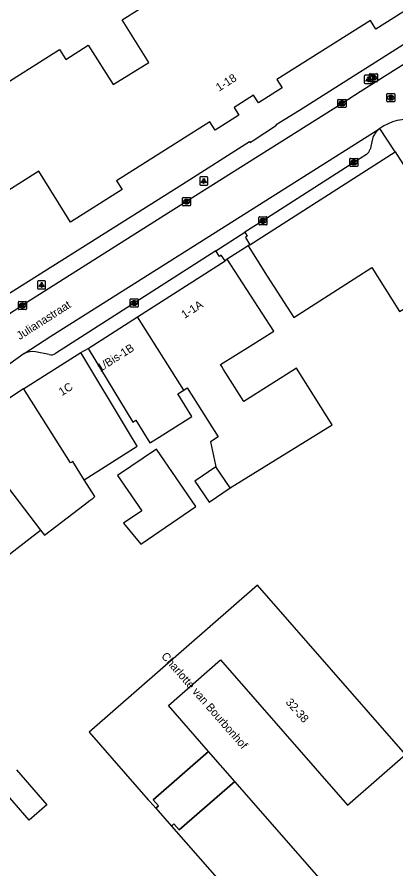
# Model space of a CAD drawing. Extents: x 160664 to 161506, y 382245 to 383288.
# Drawn here: x 160737.5 to 160784.1, y 383089.2 to 383194 of the extents above; entities that cross this region are included whole.
import ezdxf

# ---------------------------------------------------------------- set-up
doc = ezdxf.new("R2010")
doc.units = 0
for name, color, linetype in [('IMGEO_Brandkraan', 7, 'Continuous'), ('IMGEO_Kolk', 7, 'Continuous'), ('IMGEO_Lichtpunt', 7, 'Continuous'), ('IMGEO_Openbare_ruimte_label', 7, 'Continuous'), ('IMGEO_Pand', 7, 'Continuous'), ('IMGEO_Pand_nummerreeks', 7, 'Continuous'), ('IMGEO_Pand_overbouw', 7, 'Continuous'), ('IMGEO_Rijbaan_lokaal_open', 7, 'Continuous'), ('IMGEO_Rioolput', 7, 'Continuous'), ('IMGEO_Voetpad_open', 7, 'Continuous')]:
    doc.layers.add(name, color=color, linetype=linetype)

msp = doc.modelspace()

# ---------------------------------------------------------------- linework, layer by layer
at = {"layer": 'IMGEO_Brandkraan'}
for p, q in [((160780.81, 383186.1), (160780.81, 383186.95)), ((160780.89, 383187.02), (160781.74, 383187.02)), ((160781.3, 383186.8), (160781.33, 383186.8)), ((160781.81, 383186.95), (160781.81, 383186.1)), ((160781.74, 383186.02), (160780.89, 383186.02)), ((160781.32, 383186.24), (160781.3, 383186.24))]:
    msp.add_line(p, q, dxfattribs=at)
for points in [[(160780.81, 383186.1), (160780.81, 383186.95)], [(160780.89, 383187.02), (160781.74, 383187.02)], [(160781.16, 383186.72), (160781.16, 383186.32), (160781.37, 383186.32)], [(160781.39, 383186.72), (160781.16, 383186.72)], [(160781.34, 383186.64), (160781.29, 383186.64), (160781.29, 383186.56)], [(160781.29, 383186.56), (160781.34, 383186.56)], [(160781.81, 383186.95), (160781.81, 383186.1)], [(160781.74, 383186.02), (160780.89, 383186.02)], [(160781.35, 383186.49), (160781.29, 383186.49), (160781.29, 383186.41)], [(160781.29, 383186.41), (160781.35, 383186.41)]]:
    msp.add_lwpolyline(points, dxfattribs=at)
for centre, radius, start, end in [((160780.89, 383186.95), 0.0765, 91.552, 178.448), ((160780.89, 383186.95), 0.0765, 91.552, 178.448), ((160781.34, 383186.6), 0.0379, 267.8285, 90.9355), ((160781.4, 383186.58), 0.145, 59.4692, 91.5367), ((160781.42, 383186.62), 0.0922, 285.5137, 58.1501), ((160781.43, 383186.43), 0.105, 301.3115, 78.989), ((160781.74, 383186.95), 0.0765, 1.552, 88.448), ((160781.74, 383186.95), 0.0765, 1.552, 88.448), ((160780.89, 383186.1), 0.0765, 181.552, 268.448), ((160780.89, 383186.1), 0.0765, 181.552, 268.448), ((160781.35, 383186.45), 0.0404, 269.8759, 90.5077), ((160781.38, 383186.57), 0.251, 268.6676, 293.5347), ((160781.74, 383186.1), 0.0765, 271.552, 358.448), ((160781.74, 383186.1), 0.0765, 271.552, 358.448)]:
    msp.add_arc(centre, radius, start, end, dxfattribs=at)
for centre, major_axis, ratio, start_param, end_param in [((160781.3, 383186.52), (-0.387, 0.002), 0.722429, 4.712389, 7.853982), ((160781.32, 383186.52), (-0.39, 0.002), 0.717154, 1.570796, 4.712389)]:
    msp.add_ellipse(centre, major_axis=major_axis, ratio=ratio, start_param=start_param, end_param=end_param, dxfattribs=at)
at = {"layer": 'IMGEO_Kolk'}
for p, q in [((160776.95, 383182.94), (160776.95, 383183.79)), ((160777.02, 383183.86), (160777.87, 383183.86)), ((160777.43, 383183.64), (160777.46, 383183.64)), ((160777.95, 383183.79), (160777.95, 383182.94)), ((160777.87, 383182.86), (160777.02, 383182.86)), ((160777.46, 383183.08), (160777.43, 383183.08)), ((160778.41, 383175.67), (160778.41, 383176.53)), ((160778.48, 383176.6), (160779.33, 383176.6)), ((160778.89, 383176.38), (160778.92, 383176.38)), ((160779.41, 383176.53), (160779.41, 383175.67)), ((160779.33, 383175.6), (160778.48, 383175.6)), ((160778.92, 383175.82), (160778.89, 383175.82)), ((160757.84, 383170.85), (160757.84, 383171.7)), ((160757.92, 383171.78), (160758.77, 383171.78)), ((160758.33, 383171.55), (160758.35, 383171.55)), ((160758.35, 383171), (160758.33, 383171)), ((160758.84, 383171.7), (160758.84, 383170.85)), ((160758.77, 383170.77), (160757.92, 383170.77)), ((160767.23, 383168.49), (160767.23, 383169.34)), ((160767.31, 383169.42), (160768.16, 383169.42)), ((160767.72, 383169.19), (160767.75, 383169.19)), ((160768.23, 383169.34), (160768.23, 383168.49)), ((160768.16, 383168.41), (160767.31, 383168.41)), ((160767.74, 383168.64), (160767.72, 383168.64)), ((160751.48, 383159.3), (160752.33, 383159.3)), ((160737.68, 383158.07), (160737.68, 383158.92)), ((160737.75, 383159), (160738.61, 383159)), ((160738.17, 383158.77), (160738.19, 383158.77)), ((160738.68, 383158.92), (160738.68, 383158.07)), ((160751.41, 383158.37), (160751.41, 383159.23)), ((160752.33, 383158.3), (160751.48, 383158.3)), ((160751.92, 383158.52), (160751.89, 383158.52)), ((160751.9, 383159.08), (160751.92, 383159.08)), ((160752.41, 383159.23), (160752.41, 383158.37)), ((160738.61, 383157.99), (160737.75, 383157.99)), ((160738.19, 383158.22), (160738.16, 383158.22))]:
    msp.add_line(p, q, dxfattribs=at)
for points in [[(160776.95, 383182.94), (160776.95, 383183.79)], [(160777.02, 383183.86), (160777.87, 383183.86)], [(160777.27, 383183.56), (160777.39, 383183.56), (160777.39, 383183.41), (160777.52, 383183.56), (160777.68, 383183.56), (160777.54, 383183.41), (160777.69, 383183.16), (160777.54, 383183.16), (160777.45, 383183.33), (160777.39, 383183.26), (160777.39, 383183.16), (160777.27, 383183.16), (160777.27, 383183.56)], [(160777.95, 383183.79), (160777.95, 383182.94)], [(160777.87, 383182.86), (160777.02, 383182.86)], [(160778.41, 383175.67), (160778.41, 383176.53)], [(160778.48, 383176.6), (160779.33, 383176.6)], [(160778.73, 383176.3), (160778.85, 383176.3), (160778.85, 383176.15), (160778.98, 383176.3), (160779.14, 383176.3), (160779, 383176.15), (160779.15, 383175.9), (160779, 383175.9), (160778.91, 383176.07), (160778.85, 383176), (160778.85, 383175.9), (160778.73, 383175.9), (160778.73, 383176.3)], [(160779.41, 383176.53), (160779.41, 383175.67)], [(160779.33, 383175.6), (160778.48, 383175.6)], [(160757.84, 383170.85), (160757.84, 383171.7)], [(160757.92, 383171.78), (160758.77, 383171.78)], [(160758.16, 383171.47), (160758.29, 383171.47), (160758.29, 383171.32), (160758.41, 383171.47), (160758.58, 383171.47), (160758.43, 383171.32), (160758.59, 383171.07), (160758.43, 383171.07), (160758.35, 383171.24), (160758.29, 383171.17), (160758.29, 383171.07), (160758.16, 383171.07), (160758.16, 383171.47)], [(160758.84, 383171.7), (160758.84, 383170.85)], [(160758.77, 383170.77), (160757.92, 383170.77)], [(160767.23, 383168.49), (160767.23, 383169.34)], [(160767.31, 383169.42), (160768.16, 383169.42)], [(160767.55, 383169.11), (160767.68, 383169.11), (160767.68, 383168.96), (160767.81, 383169.11), (160767.97, 383169.11), (160767.83, 383168.96), (160767.98, 383168.71), (160767.83, 383168.71), (160767.74, 383168.88), (160767.68, 383168.81), (160767.68, 383168.71), (160767.55, 383168.71), (160767.55, 383169.11)], [(160768.23, 383169.34), (160768.23, 383168.49)], [(160768.16, 383168.41), (160767.31, 383168.41)], [(160751.48, 383159.3), (160752.33, 383159.3)], [(160737.68, 383158.07), (160737.68, 383158.92)], [(160737.75, 383159), (160738.61, 383159)], [(160738, 383158.69), (160738.12, 383158.69), (160738.12, 383158.54), (160738.25, 383158.69), (160738.42, 383158.69), (160738.27, 383158.54), (160738.42, 383158.29), (160738.27, 383158.29), (160738.19, 383158.46), (160738.12, 383158.39), (160738.12, 383158.29), (160738, 383158.29), (160738, 383158.69)], [(160738.68, 383158.92), (160738.68, 383158.07)], [(160751.41, 383158.37), (160751.41, 383159.23)], [(160752.33, 383158.3), (160751.48, 383158.3)], [(160751.73, 383159), (160751.85, 383159), (160751.85, 383158.85), (160751.98, 383159), (160752.15, 383159), (160752, 383158.85), (160752.15, 383158.6), (160752, 383158.6), (160751.92, 383158.76), (160751.85, 383158.7), (160751.85, 383158.6), (160751.73, 383158.6), (160751.73, 383159)], [(160752.41, 383159.23), (160752.41, 383158.37)], [(160738.61, 383157.99), (160737.75, 383157.99)]]:
    msp.add_lwpolyline(points, dxfattribs=at)
for centre, start, end in [((160777.02, 383183.79), 91.552, 178.448), ((160777.02, 383183.79), 91.552, 178.448), ((160777.87, 383183.79), 1.552, 88.448), ((160777.87, 383183.79), 1.552, 88.448), ((160777.02, 383182.94), 181.552, 268.448), ((160777.02, 383182.94), 181.552, 268.448), ((160777.87, 383182.94), 271.552, 358.448), ((160777.87, 383182.94), 271.552, 358.448), ((160778.48, 383176.53), 91.552, 178.448), ((160778.48, 383176.53), 91.552, 178.448), ((160779.33, 383176.53), 1.552, 88.448), ((160779.33, 383176.53), 1.552, 88.448), ((160778.48, 383175.68), 181.552, 268.448), ((160778.48, 383175.68), 181.552, 268.448), ((160779.33, 383175.68), 271.552, 358.448), ((160779.33, 383175.68), 271.552, 358.448), ((160757.92, 383171.7), 91.552, 178.448), ((160757.92, 383171.7), 91.552, 178.448), ((160757.92, 383170.85), 181.552, 268.448), ((160757.92, 383170.85), 181.552, 268.448), ((160758.77, 383171.7), 1.552, 88.448), ((160758.77, 383171.7), 1.552, 88.448), ((160758.77, 383170.85), 271.552, 358.448), ((160758.77, 383170.85), 271.552, 358.448), ((160767.31, 383169.34), 91.552, 178.448), ((160767.31, 383169.34), 91.552, 178.448), ((160768.16, 383169.34), 1.552, 88.448), ((160768.16, 383169.34), 1.552, 88.448), ((160767.31, 383168.49), 181.552, 268.448), ((160767.31, 383168.49), 181.552, 268.448), ((160768.16, 383168.49), 271.552, 358.448), ((160768.16, 383168.49), 271.552, 358.448), ((160751.48, 383159.22), 91.552, 178.448), ((160751.48, 383159.22), 91.552, 178.448), ((160752.33, 383159.22), 1.552, 88.448), ((160752.33, 383159.22), 1.552, 88.448), ((160737.76, 383158.92), 91.552, 178.448), ((160737.76, 383158.92), 91.552, 178.448), ((160738.6, 383158.92), 1.552, 88.448), ((160738.6, 383158.92), 1.552, 88.448), ((160751.48, 383158.38), 181.552, 268.448), ((160751.48, 383158.38), 181.552, 268.448), ((160752.33, 383158.38), 271.552, 358.448), ((160752.33, 383158.38), 271.552, 358.448), ((160737.76, 383158.07), 181.552, 268.448), ((160737.76, 383158.07), 181.552, 268.448), ((160738.6, 383158.07), 271.552, 358.448), ((160738.6, 383158.07), 271.552, 358.448)]:
    msp.add_arc(centre, 0.0765, start, end, dxfattribs=at)
for centre, major_axis, ratio, start_param, end_param in [((160777.43, 383183.36), (-0.387, 0.002), 0.722429, 4.712389, 7.853982), ((160777.46, 383183.36), (-0.39, 0.002), 0.717154, 1.570796, 4.712389), ((160778.89, 383176.1), (-0.387, 0.002), 0.722429, 4.712389, 7.853982), ((160778.92, 383176.1), (-0.39, 0.002), 0.717154, 1.570796, 4.712389), ((160758.33, 383171.27), (-0.387, 0.002), 0.722429, 4.712389, 7.853982), ((160758.35, 383171.27), (-0.39, 0.002), 0.717154, 1.570796, 4.712389), ((160767.72, 383168.91), (-0.387, 0.002), 0.722429, 4.712389, 7.853982), ((160767.74, 383168.91), (-0.39, 0.002), 0.717154, 1.570796, 4.712389), ((160738.17, 383158.49), (-0.387, 0.002), 0.722429, 4.712389, 7.853982), ((160738.19, 383158.49), (-0.39, 0.002), 0.717154, 1.570796, 4.712389), ((160751.89, 383158.8), (-0.387, 0.002), 0.722429, 4.712389, 7.853982), ((160751.92, 383158.8), (-0.39, 0.002), 0.717154, 1.570796, 4.712389)]:
    msp.add_ellipse(centre, major_axis=major_axis, ratio=ratio, start_param=start_param, end_param=end_param, dxfattribs=at)
at = {"layer": 'IMGEO_Lichtpunt'}
for p, q in [((160780.18, 383186.72), (160780.18, 383185.92)), ((160780.18, 383186.72), (160780.18, 383185.92)), ((160781.08, 383186.82), (160780.28, 383186.82)), ((160781.08, 383186.82), (160780.28, 383186.82)), ((160781.18, 383185.92), (160781.18, 383186.72)), ((160781.18, 383185.92), (160781.18, 383186.72)), ((160780.28, 383185.82), (160781.08, 383185.82)), ((160780.28, 383185.82), (160781.08, 383185.82)), ((160759.97, 383174.21), (160759.97, 383173.4)), ((160759.97, 383174.21), (160759.97, 383173.4)), ((160760.87, 383174.31), (160760.06, 383174.31)), ((160760.87, 383174.31), (160760.06, 383174.31)), ((160760.96, 383173.4), (160760.96, 383174.21)), ((160760.96, 383173.4), (160760.96, 383174.21)), ((160760.06, 383173.31), (160760.87, 383173.31)), ((160760.06, 383173.31), (160760.87, 383173.31)), ((160740.04, 383161.44), (160740.04, 383160.63)), ((160740.04, 383161.44), (160740.04, 383160.63)), ((160740.94, 383161.54), (160740.13, 383161.54)), ((160740.94, 383161.54), (160740.13, 383161.54)), ((160741.03, 383160.63), (160741.03, 383161.44)), ((160741.03, 383160.63), (160741.03, 383161.44)), ((160740.13, 383160.54), (160740.94, 383160.54)), ((160740.13, 383160.54), (160740.94, 383160.54))]:
    msp.add_line(p, q, dxfattribs=at)
for points in [[(160780.56, 383186.39), (160780.59, 383186.36), (160780.41, 383186.1), (160780.37, 383186.13), (160780.56, 383186.39)], [(160780.66, 383186.34), (160780.71, 383186.34), (160780.71, 383186.02), (160780.66, 383186.02), (160780.66, 383186.34)], [(160780.77, 383186.36), (160780.81, 383186.39), (160780.99, 383186.12), (160780.95, 383186.1), (160780.77, 383186.36)], [(160760.34, 383173.87), (160760.38, 383173.85), (160760.19, 383173.58), (160760.15, 383173.61), (160760.34, 383173.87)], [(160760.44, 383173.83), (160760.49, 383173.83), (160760.49, 383173.5), (160760.44, 383173.5), (160760.44, 383173.83)], [(160760.55, 383173.85), (160760.59, 383173.87), (160760.78, 383173.61), (160760.74, 383173.58), (160760.55, 383173.85)], [(160740.41, 383161.1), (160740.45, 383161.08), (160740.26, 383160.81), (160740.22, 383160.84), (160740.41, 383161.1)], [(160740.51, 383161.06), (160740.56, 383161.06), (160740.56, 383160.73), (160740.51, 383160.73), (160740.51, 383161.06)], [(160740.62, 383161.08), (160740.66, 383161.1), (160740.85, 383160.84), (160740.81, 383160.81), (160740.62, 383161.08)]]:
    msp.add_lwpolyline(points, dxfattribs=at)
for centre in [(160780.68, 383186.52), (160760.47, 383174.01), (160740.54, 383161.24)]:
    msp.add_circle(centre, 0.0994, dxfattribs=at)
for centre, start, end in [((160780.28, 383186.72), 90, 180), ((160780.28, 383186.72), 90, 180), ((160781.08, 383186.72), 0, 90), ((160781.08, 383186.72), 0, 90), ((160780.28, 383185.92), 180, 270), ((160780.28, 383185.92), 180, 270), ((160781.08, 383185.92), 270, 0), ((160781.08, 383185.92), 270, 360), ((160760.06, 383174.21), 90, 180), ((160760.06, 383174.21), 90, 180), ((160760.87, 383174.21), 0, 90), ((160760.87, 383174.21), 0, 90), ((160760.06, 383173.4), 180, 270), ((160760.06, 383173.4), 180, 270), ((160760.87, 383173.4), 270, 0), ((160760.87, 383173.4), 270, 360), ((160740.13, 383161.44), 90, 180), ((160740.13, 383161.44), 90, 180), ((160740.94, 383161.44), 0, 90), ((160740.94, 383161.44), 0, 90), ((160740.13, 383160.63), 180, 270), ((160740.13, 383160.63), 180, 270), ((160740.94, 383160.63), 270, 0), ((160740.94, 383160.63), 270, 360)]:
    msp.add_arc(centre, 0.0946, start, end, dxfattribs=at)
at = {"layer": 'IMGEO_Pand'}
for points in [[(160787.93, 383196.51), (160781.61, 383192.51), (160780.93, 383193.58), (160769.45, 383186.32), (160770.11, 383185.28), (160767.18, 383183.43), (160766.59, 383184.36), (160764.18, 383182.86), (160764.78, 383181.93), (160761.87, 383180.06), (160761.2, 383181.1), (160749.75, 383173.84), (160750.43, 383172.76), (160744.1, 383168.76), (160740.19, 383175.01), (160732.21, 383170), (160731.9, 383170.5), (160730.73, 383169.76)], [(160725.22, 383167.69), (160724.19, 383169.33), (160716.17, 383182.09), (160724.77, 383187.52), (160730.14, 383178.99), (160735.91, 383182.64), (160734.54, 383184.82), (160742.74, 383190), (160743.52, 383188.77), (160746.25, 383190.52), (160749.35, 383185.67), (160753.71, 383188.41), (160750.44, 383193.64), (160752.51, 383194.94)], [(160766.14, 383165.95), (160784, 383177.39)], [(160784, 383177.39), (160790.51, 383167.21), (160792.19, 383164.35)], [(160766.14, 383165.95), (160765.93, 383165.82)], [(160765.93, 383165.82), (160768.26, 383162.1), (160771.52, 383157.03), (160781.1, 383163.19), (160782.7, 383160.65), (160784.52, 383157.75), (160784.99, 383158.04), (160791.86, 383162.43), (160792.16, 383162.52), (160792.52, 383164.03), (160792.27, 383164.24), (160792.19, 383164.35)], [(160752.32, 383157.11), (160763.08, 383164.01)], [(160763.71, 383136.05), (160776.22, 383143.83), (160771.86, 383150.77), (160765.38, 383146.7), (160762.9, 383150.64), (160762.67, 383151.01), (160762.53, 383151.23), (160766.21, 383153.54), (160769.07, 383155.34), (160763.35, 383164.19)], [(160763.35, 383164.19), (160763.08, 383164.01)], [(160746.25, 383153.22), (160752.32, 383157.11)], [(160758, 383148.08), (160752.32, 383157.11)], [(160746.25, 383153.22), (160751.76, 383144.15), (160752.13, 383144.39), (160753.83, 383141.58), (160753.92, 383141.63), (160755, 383142.31), (160759, 383144.83), (160757.26, 383147.61), (160758, 383148.08)], [(160738.33, 383148.28), (160738.42, 383148.34), (160745.35, 383152.72)], [(160745.78, 383137.06), (160752.29, 383141.17), (160751.33, 383142.76), (160745.35, 383152.72)], [(160731.05, 383143.06), (160731.19, 383143.17), (160736.27, 383146.93), (160738.33, 383148.28)], [(160745.78, 383137.06), (160744.37, 383139.29), (160744.09, 383139.12), (160738.33, 383148.28)], [(160758, 383148.08), (160758.44, 383148.35), (160762.23, 383142.33), (160761.28, 383141.74), (160761.91, 383138.86), (160761.96, 383138.65)], [(160731.05, 383143.06), (160740.42, 383130.84)], [(160749.88, 383137.57), (160752.84, 383133.23), (160750.61, 383131.7), (160752.72, 383129.15), (160759.49, 383133.78), (160754.67, 383140.84), (160749.88, 383137.57)], [(160761.96, 383138.65), (160759.37, 383136.88), (160761.14, 383134.29), (160763.71, 383136.05)], [(160763.71, 383136.05), (160761.96, 383138.65)], [(160740.42, 383130.84), (160740.89, 383130.23), (160745.78, 383133.98), (160746.52, 383134.54), (160746.75, 383134.72), (160746.82, 383134.77), (160747.09, 383134.98), (160745.78, 383137.06)], [(160734.72, 383127.26), (160735.1, 383126.76), (160737.13, 383128.32), (160740.42, 383130.84)], [(160753.82, 383097.49), (160754.56, 383096.64), (160754.88, 383096.92), (160754.23, 383097.67), (160761.04, 383103.62), (160756.11, 383109.29), (160762.52, 383114.89), (160778.13, 383097.04), (160785.25, 383103.26), (160767.08, 383124.08), (160746.4, 383106), (160753.65, 383097.68), (160753.82, 383097.49)], [(160737.47, 383101.37), (160741.18, 383097.08), (160738.99, 383095.18), (160735.28, 383099.46)], [(160764.26, 383099.94), (160757.45, 383094), (160756.8, 383094.74), (160756.48, 383094.45), (160765, 383084.7), (160769.66, 383079.37), (160770.52, 383078.38), (160782.34, 383064.86), (160791.94, 383073.24), (160789.44, 383076.11), (160786.95, 383073.96), (160764.26, 383099.94)]]:
    msp.add_lwpolyline(points, dxfattribs=at)
at = {"layer": 'IMGEO_Pand_overbouw'}
msp.add_lwpolyline([(160764.26, 383099.94), (160761.04, 383103.62), (160754.23, 383097.67), (160754.88, 383096.92), (160754.56, 383096.64), (160756.48, 383094.45), (160756.8, 383094.74), (160757.45, 383094)], close=True, dxfattribs=at)
at = {"layer": 'IMGEO_Rijbaan_lokaal_open'}
for points in [[(160788.86, 383190.57), (160779.68, 383184.77), (160777.45, 383183.36), (160758.34, 383171.28), (160738.73, 383158.86), (160738.18, 383158.5)], [(160738.38, 383152.58), (160741.67, 383154.72), (160760.75, 383166.78), (160782.09, 383180.26)], [(160738.38, 383152.58), (160730.72, 383147.1), (160715.52, 383136.12), (160699.36, 383124.34)]]:
    msp.add_lwpolyline(points, dxfattribs=at)
for centre, radius, start, end in [((160785.65, 383175.38), 6.04, 81.1421, 126.1061), ((160785.36, 383085.08), 87.27, 122.7253, 126.9224)]:
    msp.add_arc(centre, radius, start, end, dxfattribs=at)
at = {"layer": 'IMGEO_Rioolput'}
for p, q in [((160782.94, 383183.64), (160782.94, 383184.49)), ((160783.01, 383184.56), (160783.87, 383184.56)), ((160783.94, 383184.49), (160783.94, 383183.64)), ((160783.87, 383183.56), (160783.01, 383183.56)), ((160783.45, 383183.78), (160783.42, 383183.78)), ((160783.43, 383184.34), (160783.45, 383184.34))]:
    msp.add_line(p, q, dxfattribs=at)
for points in [[(160782.94, 383183.64), (160782.94, 383184.49)], [(160783.01, 383184.56), (160783.87, 383184.56)], [(160783.94, 383184.49), (160783.94, 383183.64)], [(160783.87, 383183.56), (160783.01, 383183.56)], [(160783.53, 383184.26), (160783.28, 383184.26), (160783.28, 383183.86)], [(160783.28, 383183.86), (160783.4, 383183.86), (160783.4, 383184.02), (160783.41, 383184.02)], [(160783.45, 383184.18), (160783.4, 383184.18), (160783.4, 383184.1)], [(160783.4, 383184.1), (160783.45, 383184.1)], [(160783.46, 383183.99), (160783.53, 383183.86), (160783.67, 383183.86), (160783.6, 383183.99)]]:
    msp.add_lwpolyline(points, dxfattribs=at)
for centre, radius, start, end in [((160783.02, 383184.49), 0.0765, 91.552, 178.448), ((160783.02, 383184.49), 0.0765, 91.552, 178.448), ((160783.86, 383184.49), 0.0765, 1.552, 88.448), ((160783.86, 383184.49), 0.0765, 1.552, 88.448), ((160783.02, 383183.64), 0.0765, 181.552, 268.448), ((160783.02, 383183.64), 0.0765, 181.552, 268.448), ((160783.41, 383183.97), 0.0533, 26.0293, 88.6989), ((160783.46, 383184.08), 0.0964, 77.0061, 93.1865), ((160783.44, 383184.29), 0.19, 274.7715, 282.9687), ((160783.47, 383184.14), 0.0378, 276.6634, 79.6772), ((160783.53, 383184.15), 0.109, 350.3612, 89.416), ((160783.53, 383184.15), 0.112, 277.5842, 350.9817), ((160783.51, 383183.93), 0.108, 29.5134, 73.7905), ((160783.86, 383183.64), 0.0765, 271.552, 358.448), ((160783.86, 383183.64), 0.0765, 271.552, 358.448)]:
    msp.add_arc(centre, radius, start, end, dxfattribs=at)
for centre, major_axis, ratio, start_param, end_param in [((160783.43, 383184.06), (-0.387, 0.002), 0.722429, 4.712389, 7.853982), ((160783.45, 383184.06), (-0.39, 0.002), 0.717154, 1.570796, 4.712389)]:
    msp.add_ellipse(centre, major_axis=major_axis, ratio=ratio, start_param=start_param, end_param=end_param, dxfattribs=at)
at = {"layer": 'IMGEO_Voetpad_open'}
for points in [[(160730.37, 383156.13), (160757.85, 383173.42), (160766.09, 383178.67), (160766.15, 383178.57), (160766.52, 383178.8), (160769.4, 383180.67), (160769.35, 383180.76), (160772.21, 383182.54), (160787.73, 383192.36)], [(160784, 383177.39), (160782.09, 383180.26)], [(160781.2, 383178.99), (160780.89, 383177.7)], [(160780.45, 383177.09), (160778.91, 383176.1), (160767.73, 383168.91), (160765.5, 383167.52)], [(160761.94, 383165.22), (160765.5, 383167.52)], [(160765.5, 383167.52), (160765.81, 383167.02), (160765.58, 383166.85), (160766.14, 383165.95)], [(160765.93, 383165.82), (160763.35, 383164.19)], [(160761.94, 383165.22), (160742.25, 383152.61)], [(160763.08, 383164.01), (160762.61, 383164.71), (160762.38, 383164.54), (160761.94, 383165.22)], [(160745.35, 383152.72), (160746.25, 383153.22)], [(160741.47, 383152.46), (160739.8, 383152.8)]]:
    msp.add_lwpolyline(points, dxfattribs=at)
for centre, radius, start, end in [((160783.37, 383178.42), 2.25, 124.7849, 165.2371), ((160779.92, 383177.93), 0.994, 301.9403, 346.5962), ((160739.41, 383150.65), 2.18, 79.5893, 118.0786), ((160741.7, 383153.33), 0.906, 255.1766, 307.1885)]:
    msp.add_arc(centre, radius, start, end, dxfattribs=at)

# ---------------------------------------------------------------- texts
at = {"layer": 'IMGEO_Openbare_ruimte_label'}
for s, rotation, p in [('Julianastraat', 32.6733, (160737.85, 383154.24)), ('Charlotte van Bourbonhof', 311.1482, (160755.17, 383115.31))]:
    msp.add_text(s, height=1, rotation=rotation, dxfattribs=at).set_placement(p)
at = {"layer": 'IMGEO_Pand_nummerreeks'}
for s, rotation, p in [('1-18', 32.3524, (160762.34, 383184.8)), ('1-1A', 32.6013, (160758.1, 383156.84)), ('1/Bis-1B', 32.6643, (160747.76, 383150.3)), ('1C', 32.1086, (160743.03, 383147.34)), ('32-38', 311.1552, (160770.46, 383109.64))]:
    msp.add_text(s, height=1, rotation=rotation, dxfattribs=at).set_placement(p)

doc.saveas('drawing.dxf')
